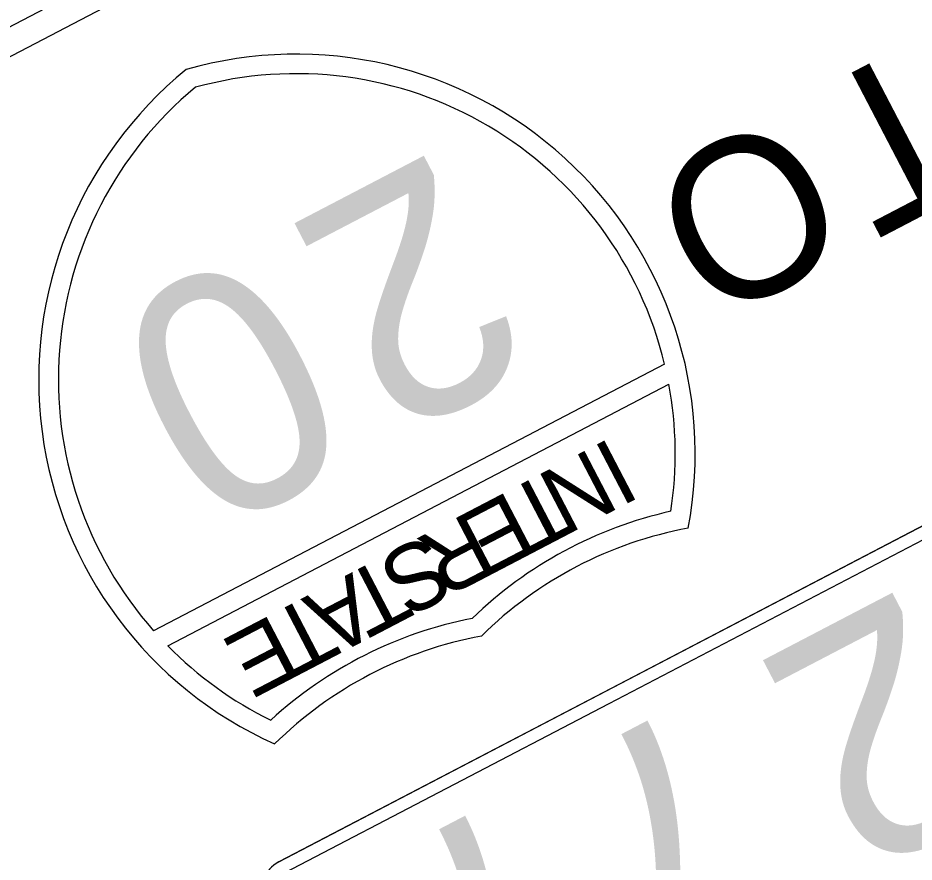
# Model space of a CAD drawing. Extents: x 2001876 to 2025694, y 804561 to 868938.
# Drawn here: x 2010980.5 to 2011065.8, y 824464.6 to 824544.9 of the extents above; entities that cross this region are included whole.
import ezdxf

# ---------------------------------------------------------------- set-up
doc = ezdxf.new("R2010")
doc.units = 0
doc.layers.add('TR SN EXTRUDED PANEL SIGNS- MOUNTED OVERHEAD', color=7, linetype='Continuous')

msp = doc.modelspace()

# ---------------------------------------------------------------- linework, layer by layer
at = {"layer": 'TR SN EXTRUDED PANEL SIGNS- MOUNTED OVERHEAD'}
for p, q in [((2011042.073, 824511.981), (2010993.414, 824486.603)), ((2010994.758, 824485.161), (2011042.484, 824510.053)), ((2011067.593, 824497.076), (2011005.296, 824464.585)), ((2011036.244, 824480.726), (2011005.328, 824464.602)), ((2011005.328, 824464.602), (2011005.328, 824464.602))]:
    msp.add_line(p, q, dxfattribs=at)
msp.add_lwpolyline([(2010794.447, 824447.475), (2011052.759, 824582.198), (2011053.93, 824579.952), (2010795.619, 824445.229), (2010794.447, 824447.475)], close=True, dxfattribs=at)
for points in [[(2011067.625, 824497.094), (2011067.625, 824497.093), (2011036.244, 824480.726)], [(2011005.877, 824463.55), (2011005.877, 824463.549), (2011036.793, 824479.673), (2011068.174, 824496.04), (2011068.174, 824496.04)]]:
    msp.add_lwpolyline(points, dxfattribs=at)
for centre, radius, start, end in [((2011006.989, 824503.477), 38, 349.21337, 106.00737), ((2011020.466, 824510.506), 38, 129.08153, 245.87554), ((2011006.98, 824503.517), 36.1, 13.56006, 105.40691), ((2011020.439, 824510.536), 36.1, 129.68199, 221.52827), ((2011006.989, 824503.477), 36.1, 351.22158, 10.49474), ((2011051.426, 824459.042), 39.9, 102.6825, 133.9236), ((2011051.276, 824459.008), 38, 100.55339, 134.53552), ((2011031.473, 824448.635), 39.9, 101.16531, 132.40641), ((2011031.585, 824448.738), 38, 100.55339, 134.53552), ((2011020.466, 824510.506), 36.1, 224.59384, 243.86717), ((2011006.646, 824462.075), 2.85, 117.54445, 207.54466)]:
    msp.add_arc(centre, radius, start, end, dxfattribs=at)

# ---------------------------------------------------------------- texts
for s, height, p in [('T', 15.2, (2011066.229, 824543.028)), ('O', 15.2, (2011053.554, 824536.418)), ('2', 22.8, (2011020.503, 824532.517)), ('0', 22.8, (2011003.131, 824523.457)), ('I', 6.333, (2011037.031, 824505.066)), ('N', 6.333, (2011035.059, 824504.037)), ('T', 6.333, (2011031.039, 824501.941)), ('E', 6.333, (2011027.283, 824499.981)), ('R', 6.333, (2011023.527, 824498.022)), ('S', 6.333, (2011019.507, 824495.926)), ('T', 6.333, (2011015.488, 824493.83)), ('A', 6.333, (2011012.362, 824492.199)), ('2', 22.8, (2011065.118, 824490.928)), ('T', 6.333, (2011008.535, 824490.203)), ('REMOVE EXISTING BRIDGE MOUNT', 20, (2011438.688, 824490.598)), ('E', 6.333, (2011004.778, 824488.244)), ('7', 22.8, (2011045.258, 824480.57)), ('7', 22.8, (2011027.895, 824471.514))]:
    msp.add_text(s, height=height, rotation=207.54439, dxfattribs=at).set_placement(p)

doc.saveas('drawing.dxf')
